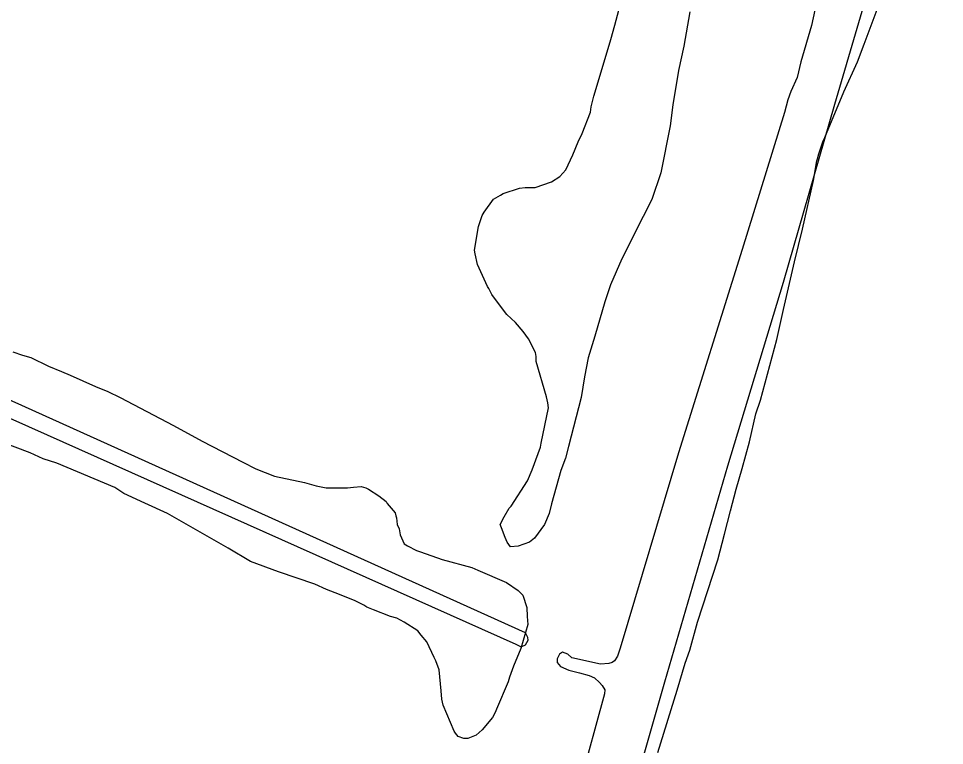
# Model space of a CAD drawing. Extents: x 3683613 to 3738215, y 469626 to 495384.
# Drawn here: x 3687956 to 3689320, y 477598 to 478669 of the extents above; entities that cross this region are included whole.
import ezdxf

# ---------------------------------------------------------------- set-up
doc = ezdxf.new("R2010")
doc.units = 0
doc.layers.add('V-SITE-VEGE', color=7, linetype='Continuous')
doc.layers.add('V-TOPO-SHOR', color=7, linetype='Continuous')

msp = doc.modelspace()

# ---------------------------------------------------------------- linework, layer by layer
at = {"layer": 'V-SITE-VEGE'}
for p, q in [((3688834.1, 478658.6), (3688839.9, 478680.7)), ((3689201.2, 478630.8), (3689220.5, 478681.7)), ((3688944.6, 478678.6), (3688935.9, 478627.7)), ((3688828.3, 478637.5), (3688834.1, 478658.6)), ((3688816.8, 478600), (3688828.3, 478637.5)), ((3688935.9, 478627.7), (3688928.1, 478592.2)), ((3689191.6, 478604.9), (3689201.2, 478630.8)), ((3688803.2, 478554), (3688816.8, 478600)), ((3689171.3, 478560.7), (3689191.6, 478604.9)), ((3688928.1, 478592.2), (3688919.4, 478541.3)), ((3689143.4, 478493.5), (3689171.3, 478560.7)), ((3688799.4, 478538.6), (3688803.2, 478554)), ((3688785.9, 478499.2), (3688798.4, 478530.9)), ((3688798.4, 478530.9), (3688799.4, 478538.6)), ((3688919.4, 478541.3), (3688915.5, 478510.6)), ((3688915.5, 478510.6), (3688902, 478441.5)), ((3688780.1, 478486.8), (3688785.9, 478499.2)), ((3689140.5, 478486.8), (3689143.4, 478493.5)), ((3688772.4, 478467.6), (3688780.1, 478486.8)), ((3689134.7, 478469.5), (3689140.5, 478486.8)), ((3688761.8, 478445.5), (3688772.4, 478467.6)), ((3689132.8, 478461.9), (3689134.7, 478469.5)), ((3689127, 478430.2), (3689131.8, 478459)), ((3689131.8, 478459), (3689132.8, 478461.9)), ((3688740.6, 478428.2), (3688753.1, 478435.9)), ((3688753.1, 478435.9), (3688761.8, 478445.5)), ((3688902, 478441.5), (3688888.5, 478402.1)), ((3688716.6, 478419.6), (3688740.6, 478428.2)), ((3689110.5, 478358.2), (3689127, 478430.2)), ((3688655.1, 478402.4), (3688665.7, 478408.2)), ((3688665.7, 478408.2), (3688669.5, 478411.1)), ((3688669.5, 478411.1), (3688693.6, 478418.7)), ((3688693.6, 478418.7), (3688702.2, 478419.7)), ((3688702.2, 478419.7), (3688716.6, 478419.6)), ((3688641.6, 478383.2), (3688655.1, 478402.4)), ((3688888.5, 478402.1), (3688876, 478377.2)), ((3688638.8, 478378.5), (3688641.6, 478383.2)), ((3688633, 478362.1), (3688638.8, 478378.5)), ((3688876, 478377.2), (3688844.2, 478314.8)), ((3688627.2, 478327.6), (3688633, 478362.1)), ((3689098.9, 478310.2), (3689110.5, 478358.2)), ((3688628.1, 478321.8), (3688627.2, 478327.6)), ((3688631.9, 478306.4), (3688628.1, 478321.8)), ((3688844.2, 478314.8), (3688827.8, 478276.4)), ((3688646.3, 478273.8), (3688631.9, 478306.4)), ((3689082.5, 478240.1), (3689098.9, 478310.2)), ((3688648.2, 478270.9), (3688646.3, 478273.8)), ((3688827.8, 478276.4), (3688819.1, 478251.4)), ((3688653, 478262.2), (3688648.2, 478270.9)), ((3688659.7, 478252.6), (3688653, 478262.2)), ((3688675, 478232.4), (3688659.7, 478252.6)), ((3688819.1, 478251.4), (3688804.6, 478200.5)), ((3688687.5, 478220.9), (3688675, 478232.4)), ((3689072.8, 478195.9), (3689082.5, 478240.1)), ((3688699, 478207.4), (3688687.5, 478220.9)), ((3688706.7, 478196.8), (3688699, 478207.4)), ((3688717.2, 478176.7), (3688706.7, 478196.8)), ((3688804.6, 478200.5), (3688795, 478168.9)), ((3689048.7, 478106.6), (3689072.8, 478195.9)), ((3687947, 478177.8), (3687961.4, 478172.9)), ((3688718.2, 478170.9), (3688717.2, 478176.7)), ((3687961.4, 478172.9), (3687973.9, 478169.1)), ((3687973.9, 478169.1), (3687999.8, 478156.6)), ((3688718.2, 478163.2), (3688718.2, 478170.9)), ((3688733.5, 478111.3), (3688718.2, 478163.2)), ((3688795, 478168.9), (3688789.2, 478141)), ((3687999.8, 478156.6), (3688019, 478148.9)), ((3688019, 478148.9), (3688031.5, 478143.1)), ((3688031.5, 478143.1), (3688068.9, 478126.7)), ((3688789.2, 478141), (3688784.4, 478110.3)), ((3688068.9, 478126.7), (3688087.1, 478119)), ((3688087.1, 478119), (3688105.4, 478110.3)), ((3688105.4, 478110.3), (3688184.1, 478068.9)), ((3688735.4, 478102.7), (3688733.5, 478111.3)), ((3688784.4, 478110.3), (3688766, 478038.3)), ((3688725.7, 478043.2), (3688736.3, 478095)), ((3688736.3, 478095), (3688735.4, 478102.7)), ((3689041.9, 478086.5), (3689048.7, 478106.6)), ((3689032.3, 478045.2), (3689041.9, 478086.5)), ((3688184.1, 478068.9), (3688226.3, 478045.8)), ((3687972.7, 478028.9), (3687907.5, 478053)), ((3688226.3, 478045.8), (3688285.8, 478015)), ((3688724.7, 478037.4), (3688725.7, 478043.2)), ((3689021.7, 478005.8), (3689032.3, 478045.2)), ((3687991.9, 478020.2), (3687972.7, 478028.9)), ((3688712.2, 478003.8), (3688720.9, 478027.8)), ((3688720.9, 478027.8), (3688724.7, 478037.4)), ((3688766, 478038.3), (3688761.2, 478021)), ((3688012.1, 478013.5), (3687991.9, 478020.2)), ((3688097.5, 477977.8), (3688012.1, 478013.5)), ((3688285.8, 478015), (3688305, 478005.3)), ((3688761.2, 478021), (3688754.4, 478002.8)), ((3688305, 478005.3), (3688332.8, 477994.7)), ((3688705.4, 477987.5), (3688712.2, 478003.8)), ((3688754.4, 478002.8), (3688740.9, 477953.8)), ((3689013, 477975.1), (3689021.7, 478005.8)), ((3688332.8, 477994.7), (3688377, 477985.1)), ((3688377, 477985.1), (3688394.3, 477980.2)), ((3688681.4, 477950.1), (3688705.4, 477987.5)), ((3688110.9, 477969.1), (3688097.5, 477977.8)), ((3688394.3, 477980.2), (3688408.7, 477977.3)), ((3688408.7, 477977.3), (3688416.3, 477977.3)), ((3688416.3, 477977.3), (3688440.3, 477977.3)), ((3688440.3, 477977.3), (3688449, 477978.2)), ((3688449, 477978.2), (3688460.5, 477979.2)), ((3688460.5, 477979.2), (3688467.2, 477977.3)), ((3688467.2, 477977.3), (3688471.1, 477975.3)), ((3688471.1, 477975.3), (3688486.4, 477965.7)), ((3689004.3, 477943.4), (3689013, 477975.1)), ((3688141.6, 477954.7), (3688110.9, 477969.1)), ((3688486.4, 477965.7), (3688497, 477957.1)), ((3688175.2, 477939.3), (3688141.6, 477954.7)), ((3688497, 477957.1), (3688498.9, 477954.2)), ((3688498.9, 477954.2), (3688510.4, 477940.7)), ((3688670.8, 477934.7), (3688678.5, 477947.2)), ((3688678.5, 477947.2), (3688681.4, 477950.1)), ((3688740.9, 477953.8), (3688737.1, 477939.4)), ((3688264.5, 477888.2), (3688175.2, 477939.3)), ((3688510.4, 477940.7), (3688511.4, 477935.9)), ((3688511.4, 477935.9), (3688512.3, 477933)), ((3688512.3, 477933), (3688513.3, 477923.4)), ((3688665, 477923.2), (3688670.8, 477934.7)), ((3688737.1, 477939.4), (3688730.3, 477923.1)), ((3688995.6, 477908.9), (3689004.3, 477943.4)), ((3688513.3, 477923.4), (3688516.1, 477916.7)), ((3688516.1, 477916.7), (3688518, 477908)), ((3688666.9, 477918.4), (3688665, 477923.2)), ((3688672.7, 477904), (3688666.9, 477918.4)), ((3688730.3, 477923.1), (3688715.9, 477903)), ((3688518, 477908), (3688523.8, 477894.6)), ((3688675.5, 477897.3), (3688672.7, 477904)), ((3688715.9, 477903), (3688708.2, 477897.2)), ((3688985.9, 477871.4), (3688995.6, 477908.9)), ((3688523.8, 477894.6), (3688528.6, 477891.7)), ((3688528.6, 477891.7), (3688542, 477885)), ((3688680.3, 477890.5), (3688675.5, 477897.3)), ((3688691.8, 477891.5), (3688680.3, 477890.5)), ((3688708.2, 477897.2), (3688691.8, 477891.5)), ((3688297.1, 477869), (3688264.5, 477888.2)), ((3688542, 477885), (3688547.8, 477883)), ((3688547.8, 477883), (3688579.5, 477871.5)), ((3688338.4, 477853.6), (3688297.1, 477869)), ((3688579.5, 477871.5), (3688623.6, 477859.9)), ((3688956, 477779.3), (3688985.9, 477871.4)), ((3688392.1, 477835.2), (3688338.4, 477853.6)), ((3688623.6, 477859.9), (3688632.2, 477856)), ((3688632.2, 477856), (3688674.5, 477837.7)), ((3688409.4, 477827.5), (3688392.1, 477835.2)), ((3688674.5, 477837.7), (3688691.7, 477826.2)), ((3688421.9, 477822.7), (3688409.4, 477827.5)), ((3688450.7, 477811.1), (3688421.9, 477822.7)), ((3688691.7, 477826.2), (3688698.5, 477819.4)), ((3688464.1, 477804.4), (3688450.7, 477811.1)), ((3688698.5, 477819.4), (3688704.2, 477801.2)), ((3688468.9, 477801.5), (3688464.1, 477804.4)), ((3688478.5, 477797.7), (3688468.9, 477801.5)), ((3688503.5, 477788), (3688478.5, 477797.7)), ((3688704.2, 477801.2), (3688705.1, 477787.7)), ((3688513.1, 477785.1), (3688503.5, 477788)), ((3688523.6, 477779.3), (3688513.1, 477785.1)), ((3688705.1, 477787.7), (3688706.1, 477776.2)), ((3688543.8, 477766.8), (3688523.6, 477779.3)), ((3688548.6, 477760.1), (3688543.8, 477766.8)), ((3688706.1, 477776.2), (3688695.5, 477740.7)), ((3688944.4, 477738), (3688956, 477779.3)), ((3688557.2, 477750.5), (3688548.6, 477760.1)), ((3688567.7, 477727.4), (3688557.2, 477750.5)), ((3688695.5, 477740.7), (3688684.9, 477714.8)), ((3688570.6, 477722.6), (3688567.7, 477727.4)), ((3688937.7, 477718.8), (3688944.4, 477738)), ((3688575.4, 477709.2), (3688570.6, 477722.6)), ((3688684.9, 477714.8), (3688679.1, 477698.4)), ((3688926.1, 477679.5), (3688937.7, 477718.8)), ((3688578.2, 477678.4), (3688575.4, 477709.2)), ((3688679.1, 477698.4), (3688677.1, 477691.7)), ((3688677.1, 477691.7), (3688659.8, 477651.4)), ((3688579.2, 477665.9), (3688578.2, 477678.4)), ((3688897.2, 477587.3), (3688926.1, 477679.5)), ((3688581.1, 477657.3), (3688579.2, 477665.9)), ((3688597.3, 477618.9), (3688581.1, 477657.3)), ((3688657.9, 477646.6), (3688654, 477638.9)), ((3688659.8, 477651.4), (3688657.9, 477646.6)), ((3688654, 477638.9), (3688638.6, 477620.7)), ((3688599.2, 477616), (3688597.3, 477618.9)), ((3688638.6, 477620.7), (3688630, 477613)), ((3688603.1, 477611.2), (3688599.2, 477616)), ((3688611.7, 477608.3), (3688603.1, 477611.2)), ((3688617.5, 477608.3), (3688611.7, 477608.3)), ((3688630, 477613), (3688617.5, 477608.3))]:
    msp.add_line(p, q, dxfattribs=at)
at = {"layer": 'V-TOPO-SHOR'}
for points in [[(3688830.7, 477421.4), (3688907.9, 477691.4), (3689000.8, 478009.9), (3689082.8, 478280.4), (3689158.3, 478542.6), (3689231.2, 478791.7), (3689319.7, 479071.6)], [(3689131.4, 478692.1), (3689123.6, 478658.1), (3689108.2, 478604.7), (3689102.6, 478581.8), (3689093.2, 478561.3), (3689089.1, 478548.9), (3689084.2, 478530), (3689021.5, 478328.2), (3688927.7, 478029.1), (3688842, 477741.2), (3688837.9, 477729.4), (3688833.7, 477722.3), (3688830.1, 477719.8), (3688825.2, 477718.4), (3688813, 477717.6), (3688770.6, 477726.9), (3688764.7, 477732.1), (3688757.2, 477735.1), (3688752.5, 477732.4), (3688748.9, 477725.5), (3688748.9, 477720.2), (3688754.1, 477714.3), (3688766.1, 477708.6), (3688781.8, 477704.9), (3688796.5, 477700.8), (3688803.9, 477697.2), (3688811.4, 477690.7), (3688815.4, 477686), (3688819.3, 477679.9), (3688818.7, 477673.8), (3688745.3, 477405)], [(3688702.6, 477763.5), (3687950.8, 478102.8), (3687820.4, 478160.3)], [(3687820.7, 478132.7), (3687947, 478077.8), (3688688.2, 477747)], [(3688688.2, 477747), (3688696.3, 477743.2), (3688702.7, 477746.1), (3688706.6, 477753), (3688705.7, 477756.8), (3688702.6, 477763.5)]]:
    msp.add_lwpolyline(points, dxfattribs=at)

doc.saveas('drawing.dxf')
